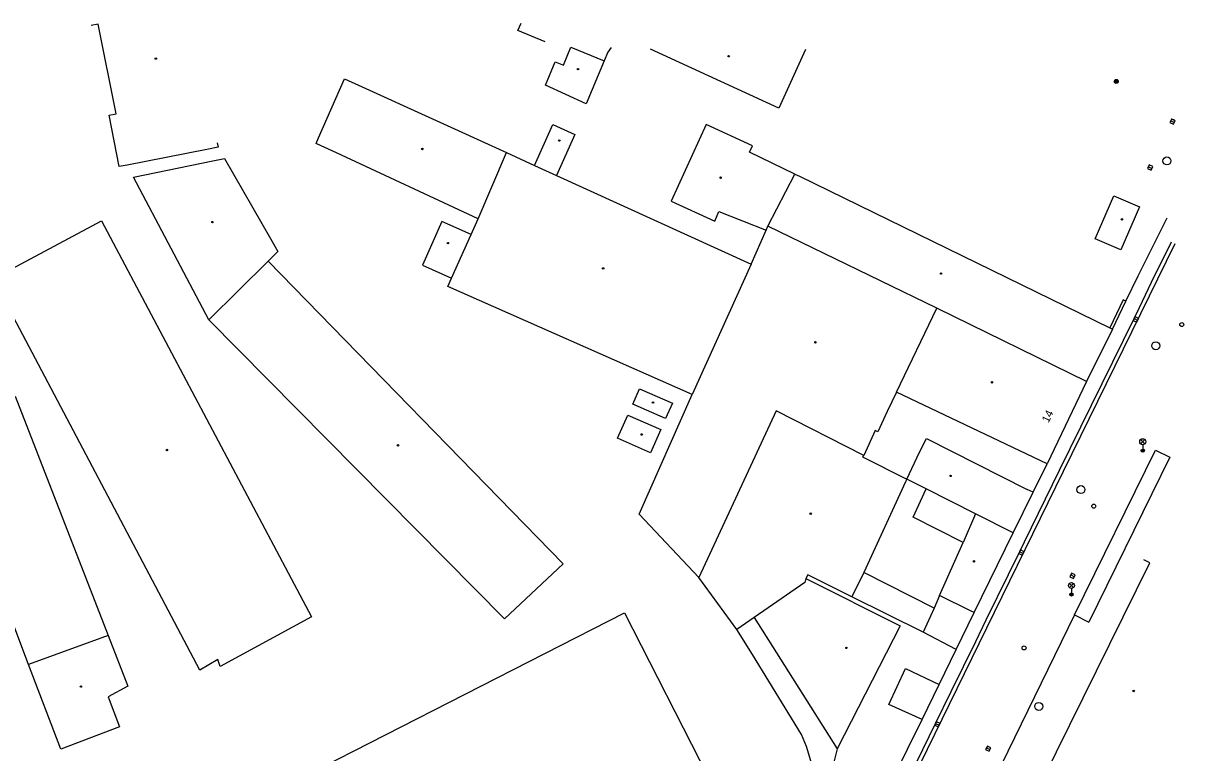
# Model space of a CAD drawing. Extents: x -598341 to -594502, y -1162301 to -1161406.
# Drawn here: x -597505.2 to -597360.2, y -1161498.3 to -1161407.1 of the extents above; entities that cross this region are included whole.
import ezdxf

# ---------------------------------------------------------------- set-up
doc = ezdxf.new("R2010")
doc.units = 0
for name, color, linetype in [('Vrstva 10', 7, 'Continuous'), ('Vrstva 11', 7, 'Continuous'), ('Vrstva 25', 7, 'Continuous'), ('Vrstva 27', 7, 'Continuous'), ('Vrstva 28', 7, 'Continuous'), ('Vrstva 33', 7, 'Continuous'), ('Vrstva 39', 7, 'Continuous'), ('Vrstva 46', 7, 'Continuous'), ('Vrstva 5', 7, 'Continuous'), ('Vrstva 7', 7, 'Continuous'), ('Vrstva 8', 7, 'Continuous')]:
    doc.layers.add(name, color=color, linetype=linetype)

msp = doc.modelspace()

# ---------------------------------------------------------------- linework, layer by layer
at = {"layer": 'Vrstva 10'}
for points in [[(-597361.21, -1161419.32), (-597361.45, -1161419.21), (-597361.66, -1161419.11)], [(-597410.29, -1161537.97), (-597409.92, -1161535.6), (-597409.42, -1161533.47), (-597408.84, -1161531.53), (-597408.24, -1161529.88), (-597407.39, -1161527.82), (-597398.63, -1161509.85), (-597395.98, -1161504.49), (-597391.17, -1161494.65), (-597389.24, -1161490.67), (-597386.16, -1161484.41), (-597384.87, -1161481.69), (-597380.63, -1161473.15), (-597380.07, -1161471.93), (-597375.68, -1161462.97), (-597366.36, -1161444.04), (-597365.69, -1161442.64), (-597364.17, -1161439.49), (-597361.68, -1161434.45)]]:
    msp.add_lwpolyline(points, dxfattribs=at)
at = {"layer": 'Vrstva 11'}
for p, q in [((-597431.74, -1161410.17), (-597432.15, -1161410.74)), ((-597393.18, -1161460.73), (-597392.29, -1161459.05)), ((-597392.29, -1161459.05), (-597379.72, -1161465.41)), ((-597394.76, -1161464.12), (-597393.18, -1161460.73)), ((-597373.79, -1161481.09), (-597363.7, -1161460.5)), ((-597363.7, -1161460.5), (-597361.91, -1161461.38)), ((-597361.91, -1161461.38), (-597372, -1161481.97)), ((-597393.99, -1161468.88), (-597392.35, -1161465.34)), ((-597378.99, -1161465.76), (-597379.72, -1161465.41)), ((-597387.74, -1161472.03), (-597393.99, -1161468.88)), ((-597386.19, -1161468.44), (-597387.74, -1161472.03)), ((-597390.68, -1161478.67), (-597387.74, -1161472.03)), ((-597407.38, -1161476.52), (-597395.6, -1161482.43)), ((-597391.36, -1161480.22), (-597400.15, -1161475.77)), ((-597390.68, -1161478.67), (-597391.36, -1161480.22)), ((-597386.73, -1161480.6), (-597390.68, -1161478.67)), ((-597391.36, -1161480.22), (-597392.72, -1161483.23)), ((-597373.79, -1161481.09), (-597391.31, -1161516.84)), ((-597373.79, -1161481.09), (-597372, -1161481.97)), ((-597414.07, -1161486.01), (-597416, -1161482.92)), ((-597407.94, -1161496.05), (-597414.07, -1161486.01)), ((-597392.86, -1161494.16), (-597390.71, -1161489.76))]:
    msp.add_line(p, q, dxfattribs=at)
for points in [[(-597432.15, -1161410.74), (-597432.6, -1161411.82)], [(-597403.96, -1161548.69), (-597405.15, -1161548), (-597406.46, -1161547.03), (-597407.6, -1161545.81), (-597408.45, -1161544.67), (-597409, -1161543.16), (-597409.43, -1161541.45), (-597409.71, -1161539.84), (-597409.79, -1161538.03), (-597409.15, -1161534.56), (-597408.24, -1161531.22), (-597406.93, -1161528.01), (-597385.72, -1161484.64), (-597375.2, -1161463.13), (-597361.22, -1161434.64)], [(-597395.6, -1161482.43), (-597403.47, -1161497.81)], [(-597406.18, -1161515.29), (-597405.87, -1161513.69), (-597405.59, -1161511.76), (-597405.4, -1161509.4), (-597405.4, -1161507.41), (-597405.53, -1161505.53), (-597405.53, -1161505.53), (-597405.82, -1161503.26), (-597406.17, -1161501.42), (-597406.75, -1161499.31), (-597407.32, -1161497.55), (-597407.94, -1161496.05)]]:
    msp.add_lwpolyline(points, dxfattribs=at)
at = {"layer": 'Vrstva 25'}
for radius in [0.25, 0.2, 0.15, 0.1, 0.05]:
    msp.add_circle((-597368.59, -1161414.4), radius, dxfattribs=at)
at = {"layer": 'Vrstva 27'}
for p, q in [((-597361.78, -1161419.32), (-597361.33, -1161419.54)), ((-597364.58, -1161425.06), (-597364.14, -1161425.28)), ((-597366.35, -1161444.05), (-597365.91, -1161444.27)), ((-597380.64, -1161473.18), (-597380.2, -1161473.4)), ((-597374.28, -1161476.09), (-597373.83, -1161476.31)), ((-597391.17, -1161494.65), (-597390.72, -1161494.87)), ((-597384.81, -1161497.69), (-597384.36, -1161497.91))]:
    msp.add_line(p, q, dxfattribs=at)
for points in [[(-597361.88, -1161419.55), (-597361.43, -1161419.76), (-597361.22, -1161419.31), (-597361.67, -1161419.1)], [(-597364.69, -1161425.29), (-597364.24, -1161425.5), (-597364.03, -1161425.05), (-597364.48, -1161424.84)], [(-597366.46, -1161444.27), (-597366.02, -1161444.49), (-597365.8, -1161444.04), (-597366.24, -1161443.82)], [(-597380.75, -1161473.4), (-597380.31, -1161473.62), (-597380.08, -1161473.18), (-597380.54, -1161472.96)], [(-597374.39, -1161476.31), (-597373.95, -1161476.53), (-597373.72, -1161476.08), (-597374.18, -1161475.86)], [(-597391.28, -1161494.87), (-597390.83, -1161495.09), (-597390.61, -1161494.65), (-597391.07, -1161494.43)], [(-597384.92, -1161497.91), (-597384.47, -1161498.13), (-597384.26, -1161497.69), (-597384.7, -1161497.47)]]:
    msp.add_lwpolyline(points, close=True, dxfattribs=at)
for centre in [(-597362.26, -1161424.34), (-597363.65, -1161447.44), (-597373.01, -1161465.42), (-597378.27, -1161492.52)]:
    msp.add_circle(centre, 0.5, dxfattribs=at)
at = {"layer": 'Vrstva 28'}
for centre in [(-597360.4, -1161444.79), (-597371.4, -1161467.49), (-597380.12, -1161485.21)]:
    msp.add_circle(centre, 0.25, dxfattribs=at)
at = {"layer": 'Vrstva 33'}
for p, q in [((-597365.55, -1161459.69), (-597365.02, -1161459.16)), ((-597365.55, -1161459.16), (-597365.02, -1161459.69)), ((-597365.28, -1161459.8), (-597365.28, -1161460.55)), ((-597374.45, -1161477.67), (-597373.93, -1161477.14)), ((-597374.45, -1161477.14), (-597373.93, -1161477.67)), ((-597374.19, -1161477.78), (-597374.19, -1161478.53))]:
    msp.add_line(p, q, dxfattribs=at)
for centre, radius in [((-597365.28, -1161459.43), 0.375), ((-597365.28, -1161460.55), 0.2), ((-597365.28, -1161460.55), 0.145), ((-597365.28, -1161460.55), 0.0876), ((-597374.19, -1161477.41), 0.375), ((-597374.19, -1161478.53), 0.2), ((-597374.19, -1161478.53), 0.145), ((-597374.19, -1161478.53), 0.0876)]:
    msp.add_circle(centre, radius, dxfattribs=at)
at = {"layer": 'Vrstva 39'}
for centre, radius in [((-597488.63, -1161411.54), 0.09), ((-597488.63, -1161411.54), 0.0398), ((-597417.04, -1161411.25), 0.09), ((-597417.04, -1161411.25), 0.0398), ((-597435.87, -1161412.86), 0.09), ((-597435.87, -1161412.86), 0.0398), ((-597438.2, -1161421.79), 0.09), ((-597438.2, -1161421.79), 0.0398), ((-597455.32, -1161422.84), 0.09), ((-597455.32, -1161422.84), 0.0398), ((-597418.05, -1161426.43), 0.09), ((-597418.05, -1161426.43), 0.0398), ((-597481.55, -1161431.98), 0.09), ((-597481.55, -1161431.98), 0.0398), ((-597367.89, -1161431.64), 0.09), ((-597367.89, -1161431.64), 0.0398), ((-597452.13, -1161434.61), 0.09), ((-597452.13, -1161434.61), 0.0398), ((-597432.72, -1161437.77), 0.09), ((-597432.72, -1161437.77), 0.0398), ((-597390.48, -1161438.41), 0.09), ((-597390.48, -1161438.41), 0.0398), ((-597406.19, -1161447.01), 0.09), ((-597406.19, -1161447.01), 0.0398), ((-597384.13, -1161452.01), 0.09), ((-597384.13, -1161452.01), 0.0398), ((-597426.49, -1161454.54), 0.09), ((-597426.49, -1161454.54), 0.0398), ((-597427.9, -1161458.53), 0.09), ((-597427.9, -1161458.53), 0.0398), ((-597487.25, -1161460.47), 0.09), ((-597487.25, -1161460.47), 0.0398), ((-597458.36, -1161459.88), 0.09), ((-597458.36, -1161459.88), 0.0398), ((-597389.3, -1161463.71), 0.09), ((-597389.3, -1161463.71), 0.0398), ((-597406.78, -1161468.43), 0.09), ((-597406.78, -1161468.43), 0.0398), ((-597386.38, -1161474.39), 0.09), ((-597386.38, -1161474.39), 0.0398), ((-597402.31, -1161485.2), 0.09), ((-597402.31, -1161485.2), 0.0398), ((-597498, -1161490.04), 0.09), ((-597498, -1161490.04), 0.0398), ((-597366.41, -1161490.59), 0.09), ((-597366.41, -1161490.59), 0.0398)]:
    msp.add_circle(centre, radius, dxfattribs=at)
at = {"layer": 'Vrstva 5'}
for p, q in [((-597495.82, -1161407.22), (-597496.7, -1161407.39)), ((-597493.6, -1161418.45), (-597495.82, -1161407.22)), ((-597443.39, -1161408.02), (-597442.96, -1161407.12)), ((-597439.95, -1161409.45), (-597443.39, -1161408.02)), ((-597437.14, -1161411.04), (-597436.74, -1161410.1)), ((-597436.74, -1161410.1), (-597432.6, -1161411.82)), ((-597410.78, -1161417.74), (-597426.82, -1161410.38)), ((-597407.42, -1161410.41), (-597410.78, -1161417.74)), ((-597437.69, -1161412.38), (-597437.14, -1161411.04)), ((-597432.6, -1161411.82), (-597434.83, -1161417.19)), ((-597439.91, -1161414.85), (-597438.7, -1161411.96)), ((-597438.7, -1161411.96), (-597437.69, -1161412.38)), ((-597468.28, -1161421.45), (-597465.03, -1161414.07)), ((-597465.03, -1161414.07), (-597463.31, -1161414.85)), ((-597463.31, -1161414.85), (-597444.79, -1161423.3)), ((-597434.83, -1161417.19), (-597439.91, -1161414.85)), ((-597494.48, -1161418.62), (-597493.6, -1161418.45)), ((-597493.21, -1161425.05), (-597494.48, -1161418.62)), ((-597441.3, -1161424.89), (-597439, -1161419.8)), ((-597439, -1161419.8), (-597436.25, -1161421.03)), ((-597419.85, -1161419.79), (-597424.23, -1161429.37)), ((-597414.04, -1161422.44), (-597419.85, -1161419.79)), ((-597468.58, -1161422.15), (-597468.28, -1161421.45)), ((-597436.25, -1161421.03), (-597438.56, -1161426.14)), ((-597482.26, -1161422.89), (-597492.23, -1161424.86)), ((-597480.85, -1161422.61), (-597482.26, -1161422.89)), ((-597480.95, -1161422.07), (-597480.85, -1161422.61)), ((-597467.97, -1161422.43), (-597468.58, -1161422.15)), ((-597466.03, -1161423.34), (-597467.97, -1161422.43)), ((-597448.36, -1161431.58), (-597466.03, -1161423.34)), ((-597448.36, -1161431.58), (-597444.79, -1161423.3)), ((-597444.79, -1161423.3), (-597441.3, -1161424.89)), ((-597414.42, -1161423.26), (-597414.04, -1161422.44)), ((-597408.76, -1161425.98), (-597414.42, -1161423.26)), ((-597492.23, -1161424.86), (-597493.21, -1161425.05)), ((-597491.44, -1161426.36), (-597481.51, -1161424.34)), ((-597481.51, -1161424.34), (-597480.03, -1161424.04)), ((-597480.03, -1161424.04), (-597474.27, -1161434.1)), ((-597441.3, -1161424.89), (-597438.56, -1161426.14)), ((-597482.01, -1161444.19), (-597491.44, -1161426.36)), ((-597438.56, -1161426.14), (-597414.21, -1161437.25)), ((-597412.13, -1161432.51), (-597408.76, -1161425.98)), ((-597408.76, -1161425.98), (-597408.19, -1161426.25)), ((-597408.19, -1161426.25), (-597369.41, -1161445.18)), ((-597371.21, -1161434.07), (-597368.9, -1161428.69)), ((-597368.9, -1161428.69), (-597365.69, -1161430.06)), ((-597424.23, -1161429.37), (-597418.75, -1161431.86)), ((-597418.75, -1161431.86), (-597418.27, -1161430.65)), ((-597418.27, -1161430.65), (-597412.34, -1161432.99)), ((-597365.69, -1161430.06), (-597368, -1161435.44)), ((-597508.98, -1161439.06), (-597495.43, -1161431.83)), ((-597495.43, -1161431.83), (-597469.16, -1161481.33)), ((-597452.88, -1161431.91), (-597455.3, -1161437.38)), ((-597449.23, -1161433.52), (-597452.88, -1161431.91)), ((-597449.23, -1161433.52), (-597448.36, -1161431.58)), ((-597451.68, -1161438.98), (-597449.23, -1161433.52)), ((-597414.21, -1161437.25), (-597412.34, -1161432.99)), ((-597412.34, -1161432.99), (-597412.13, -1161432.51)), ((-597391.03, -1161442.73), (-597412.13, -1161432.51)), ((-597474.27, -1161434.1), (-597473.38, -1161435.67)), ((-597368, -1161435.44), (-597371.21, -1161434.07)), ((-597473.38, -1161435.67), (-597474.59, -1161436.86)), ((-597482.01, -1161444.19), (-597474.59, -1161436.86)), ((-597474.59, -1161436.86), (-597437.72, -1161474.68)), ((-597455.3, -1161437.38), (-597451.68, -1161438.98)), ((-597414.21, -1161437.25), (-597421.61, -1161453.53)), ((-597483.11, -1161487.98), (-597508.98, -1161439.06)), ((-597452.14, -1161440.02), (-597451.68, -1161438.98)), ((-597421.61, -1161453.53), (-597452.14, -1161440.02)), ((-597396.04, -1161453.25), (-597391.03, -1161442.73)), ((-597372.32, -1161451.9), (-597391.03, -1161442.73)), ((-597445.06, -1161481.58), (-597482.01, -1161444.19)), ((-597369.41, -1161445.18), (-597369.07, -1161445.35)), ((-597369.07, -1161445.35), (-597372.32, -1161451.9)), ((-597372.32, -1161451.9), (-597377.24, -1161462.18)), ((-597506.21, -1161453.76), (-597494.59, -1161483.67)), ((-597429.03, -1161454.73), (-597428.18, -1161452.81)), ((-597428.22, -1161468.49), (-597421.61, -1161453.53)), ((-597428.18, -1161452.81), (-597424.06, -1161454.63)), ((-597396.04, -1161453.25), (-597397.21, -1161455.67)), ((-597377.24, -1161462.18), (-597396.04, -1161453.25)), ((-597424.91, -1161456.55), (-597429.03, -1161454.73)), ((-597424.06, -1161454.63), (-597424.91, -1161456.55)), ((-597430.91, -1161458.99), (-597429.64, -1161456.11)), ((-597429.64, -1161456.11), (-597425.52, -1161457.92)), ((-597411.08, -1161455.58), (-597420.76, -1161476.42)), ((-597400.14, -1161461.16), (-597411.08, -1161455.58)), ((-597397.21, -1161455.67), (-597398.4, -1161458.18)), ((-597425.52, -1161457.92), (-597426.79, -1161460.81)), ((-597398.72, -1161458.05), (-597400.14, -1161461.16)), ((-597398.4, -1161458.18), (-597398.72, -1161458.05)), ((-597426.79, -1161460.81), (-597430.91, -1161458.99)), ((-597400.14, -1161461.16), (-597400.31, -1161461.34)), ((-597400.31, -1161461.34), (-597394.76, -1161464.12)), ((-597378.99, -1161465.76), (-597377.24, -1161462.18)), ((-597394.93, -1161464.45), (-597400.15, -1161475.77)), ((-597394.76, -1161464.12), (-597394.93, -1161464.45)), ((-597392.35, -1161465.34), (-597394.76, -1161464.12)), ((-597386.19, -1161468.44), (-597392.35, -1161465.34)), ((-597381.46, -1161470.82), (-597378.99, -1161465.76)), ((-597420.76, -1161476.42), (-597428.22, -1161468.49)), ((-597381.46, -1161470.82), (-597386.19, -1161468.44)), ((-597386.36, -1161480.78), (-597381.46, -1161470.82)), ((-597364.4, -1161474.57), (-597365.15, -1161474.19)), ((-597437.72, -1161474.68), (-597445.06, -1161481.58)), ((-597378.51, -1161503.13), (-597364.4, -1161474.57)), ((-597416, -1161482.92), (-597420.76, -1161476.42)), ((-597407.5, -1161477.01), (-597413.84, -1161481.42)), ((-597407.38, -1161476.52), (-597407.5, -1161477.01)), ((-597407.15, -1161476.09), (-597407.38, -1161476.52)), ((-597401.62, -1161478.83), (-597407.15, -1161476.09)), ((-597400.15, -1161475.77), (-597401.62, -1161478.83)), ((-597504.54, -1161487.27), (-597508.24, -1161477.54)), ((-597392.72, -1161483.23), (-597401.62, -1161478.83)), ((-597469.16, -1161481.33), (-597480.59, -1161487.55)), ((-597469.9, -1161501.17), (-597430.06, -1161480.82)), ((-597430.06, -1161480.82), (-597419.6, -1161501.31)), ((-597413.84, -1161481.42), (-597416, -1161482.92)), ((-597413.84, -1161481.42), (-597403.47, -1161497.81)), ((-597388.58, -1161485.4), (-597386.36, -1161480.78)), ((-597494.59, -1161483.67), (-597504.54, -1161487.27)), ((-597494.59, -1161483.67), (-597492.13, -1161489.99)), ((-597388.58, -1161485.4), (-597392.72, -1161483.23)), ((-597390.71, -1161489.76), (-597388.58, -1161485.4)), ((-597500.51, -1161497.85), (-597504.54, -1161487.27)), ((-597480.9, -1161486.64), (-597483.11, -1161487.98)), ((-597480.59, -1161487.55), (-597480.9, -1161486.64)), ((-597397.01, -1161492.26), (-597394.95, -1161487.77)), ((-597394.95, -1161487.77), (-597390.71, -1161489.76)), ((-597492.13, -1161489.99), (-597494.59, -1161491.33)), ((-597494.59, -1161491.33), (-597493.15, -1161495.06)), ((-597392.86, -1161494.16), (-597397.01, -1161492.26)), ((-597397.06, -1161502.7), (-597392.86, -1161494.16)), ((-597493.15, -1161495.06), (-597500.51, -1161497.85)), ((-597403.47, -1161497.81), (-597403.9, -1161499.5))]:
    msp.add_line(p, q, dxfattribs=at)
at = {"layer": 'Vrstva 7'}
msp.add_line((-597386.36, -1161480.78), (-597386.73, -1161480.6), dxfattribs=at)
for points in [[(-597365.86, -1161438.68), (-597362.22, -1161431.43)], [(-597367.39, -1161441.88), (-597367.73, -1161441.68), (-597369.41, -1161445.18)], [(-597369.07, -1161445.35), (-597367.39, -1161441.88)]]:
    msp.add_lwpolyline(points, dxfattribs=at)
at = {"layer": 'Vrstva 8'}
msp.add_line((-597367.39, -1161441.88), (-597365.86, -1161438.68), dxfattribs=at)

# ---------------------------------------------------------------- texts
at = {"layer": 'Vrstva 46'}
msp.add_text('14', height=1, rotation=63.75, dxfattribs=at).set_placement((-597377.06, -1161457.14))

doc.saveas('drawing.dxf')
